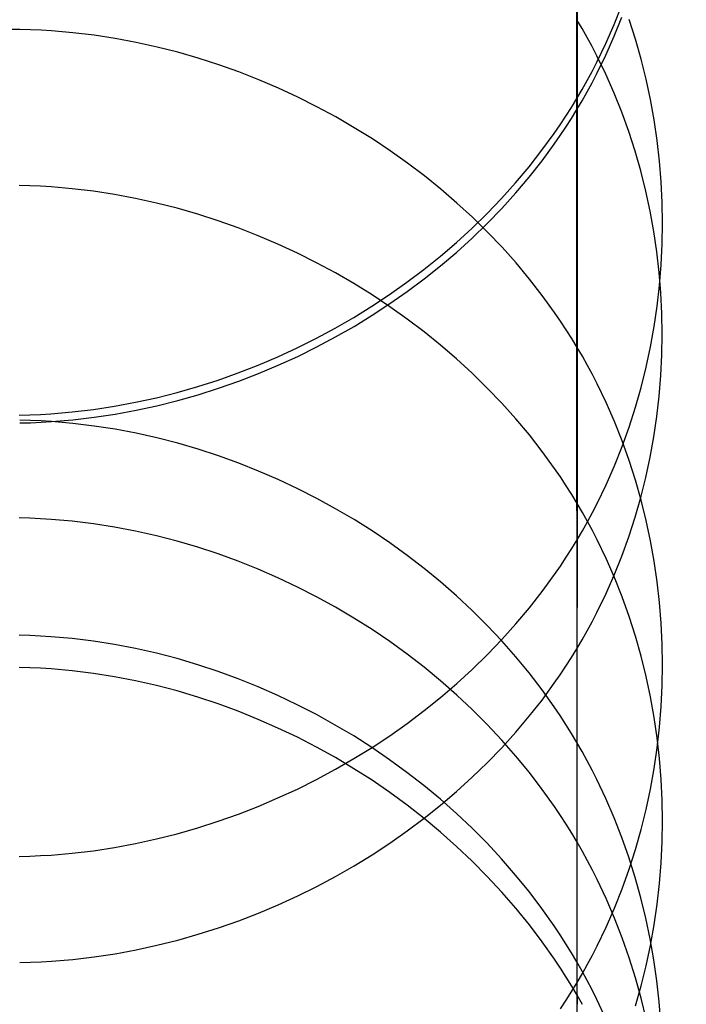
# Model space of a CAD drawing. Extents: x -383 to 1849, y -1185 to -529.
# Tile 414 of 656: x -295 to -279, y -699 to -676. Entities that reach past the tile are written whole.
import ezdxf

# ---------------------------------------------------------------- set-up
doc = ezdxf.new("R2010")
doc.units = 0
doc.layers.add('PREDEFINITO', color=7, linetype='CONTINUOUS')

msp = doc.modelspace()

# ---------------------------------------------------------------- linework, layer by layer
at = {"layer": 'PREDEFINITO'}
for p, q in [((-281.88, -597.37), (-281.876, -688.823, 342.157)), ((-281.881, -612.91), (-281.877, -703.456, 338.857)), ((-281.875, -684.975, 521.9), (-281.881, -642.401, 661.817)), ((-281.874, -699.458, 525.784), (-281.88, -656.764, 666.183)), ((-281.028, -676.591, 244.64), (-280.853, -676.15, 244.759)), ((-281.761, -676.682, 549.793), (-281.881, -676.479, 549.733)), ((-281.219, -677.025, 244.524), (-281.028, -676.591, 244.64)), ((-281.027, -676.858, 594.049), (-280.852, -676.422, 593.916)), ((-280.541, -676.923, 284.993), (-280.685, -676.472, 285.113)), ((-294.616, -676.703, 325.284), (-294.859, -676.7, 325.285)), ((-294.372, -676.709, 325.282), (-294.616, -676.703, 325.284)), ((-294.129, -676.72, 325.28), (-294.372, -676.709, 325.282)), ((-293.886, -676.735, 325.276), (-294.129, -676.72, 325.28)), ((-293.4, -676.777, 325.265), (-293.886, -676.735, 325.276)), ((-292.916, -676.835, 325.25), (-293.4, -676.777, 325.265)), ((-292.434, -676.909, 325.231), (-292.916, -676.835, 325.25)), ((-281.645, -676.887, 549.854), (-281.761, -676.682, 549.793)), ((-281.218, -677.288, 594.18), (-281.027, -676.858, 594.049)), ((-291.954, -676.999, 325.208), (-292.434, -676.909, 325.231)), ((-291.477, -677.105, 325.182), (-291.954, -676.999, 325.208)), ((-281.533, -677.095, 549.916), (-281.645, -676.887, 549.854)), ((-281.424, -677.452, 244.409), (-281.219, -677.025, 244.524)), ((-280.411, -677.379, 284.871), (-280.541, -676.923, 284.993)), ((-291.004, -677.225, 325.151), (-291.477, -677.105, 325.182)), ((-290.534, -677.361, 325.116), (-291.004, -677.225, 325.151)), ((-281.424, -677.304, 549.979), (-281.533, -677.095, 549.916)), ((-281.219, -677.728, 550.105), (-281.424, -677.304, 549.979)), ((-281.423, -677.712, 594.308), (-281.218, -677.288, 594.18)), ((-290.068, -677.511, 325.078), (-290.534, -677.361, 325.116)), ((-289.608, -677.675, 325.036), (-290.068, -677.511, 325.078)), ((-281.533, -677.663, 244.353), (-281.424, -677.452, 244.409)), ((-280.297, -677.839, 284.748), (-280.411, -677.379, 284.871)), ((-289.152, -677.854, 324.991), (-289.608, -677.675, 325.036)), ((-281.645, -677.872, 244.297), (-281.533, -677.663, 244.353)), ((-281.531, -677.92, 594.372), (-281.423, -677.712, 594.308)), ((-281.028, -678.159, 550.233), (-281.219, -677.728, 550.105)), ((-288.702, -678.046, 324.942), (-289.152, -677.854, 324.991)), ((-281.761, -678.079, 244.241), (-281.645, -677.872, 244.297)), ((-281.644, -678.127, 594.435), (-281.531, -677.92, 594.372)), ((-280.198, -678.303, 284.625), (-280.297, -677.839, 284.748)), ((-288.259, -678.252, 324.889), (-288.702, -678.046, 324.942)), ((-281.881, -678.284, 244.186), (-281.761, -678.079, 244.241)), ((-281.759, -678.332, 594.497), (-281.644, -678.127, 594.435)), ((-280.853, -678.596, 550.363), (-281.028, -678.159, 550.233)), ((-287.822, -678.472, 324.834), (-288.259, -678.252, 324.889)), ((-282.005, -678.487, 244.132), (-281.881, -678.284, 244.186)), ((-281.879, -678.535, 594.559), (-281.759, -678.332, 594.497)), ((-280.114, -678.77, 284.5), (-280.198, -678.303, 284.625)), ((-287.392, -678.704, 324.774), (-287.822, -678.472, 324.834)), ((-282.132, -678.687, 244.079), (-282.005, -678.487, 244.132)), ((-282.003, -678.736, 594.62), (-281.879, -678.535, 594.559)), ((-280.693, -679.039, 550.495), (-280.853, -678.596, 550.363)), ((-286.97, -678.949, 324.712), (-287.392, -678.704, 324.774)), ((-282.398, -679.082, 243.973), (-282.263, -678.886, 244.025)), ((-282.263, -678.886, 244.025), (-282.132, -678.687, 244.079)), ((-282.13, -678.935, 594.68), (-282.003, -678.736, 594.62)), ((-280.046, -679.24, 284.375), (-280.114, -678.77, 284.5)), ((-286.555, -679.207, 324.647), (-286.97, -678.949, 324.712)), ((-282.678, -679.467, 243.87), (-282.398, -679.082, 243.973)), ((-282.261, -679.131, 594.74), (-282.13, -678.935, 594.68)), ((-280.549, -679.487, 550.628), (-280.693, -679.039, 550.495)), ((-286.15, -679.477, 324.578), (-286.555, -679.207, 324.647)), ((-282.676, -679.707, 594.915), (-282.396, -679.325, 594.799)), ((-282.396, -679.325, 594.799), (-282.261, -679.131, 594.74)), ((-279.992, -679.712, 284.249), (-280.046, -679.24, 284.375)), ((-285.753, -679.758, 324.506), (-286.15, -679.477, 324.578)), ((-282.972, -679.843, 243.77), (-282.678, -679.467, 243.87)), ((-280.419, -679.94, 550.763), (-280.549, -679.487, 550.628)), ((-285.366, -680.052, 324.432), (-285.753, -679.758, 324.506)), ((-282.969, -680.08, 595.028), (-282.676, -679.707, 594.915)), ((-279.954, -680.185, 284.123), (-279.992, -679.712, 284.249)), ((-283.28, -680.21, 243.672), (-282.972, -679.843, 243.77)), ((-280.305, -680.398, 550.899), (-280.419, -679.94, 550.763)), ((-284.989, -680.357, 324.354), (-285.366, -680.052, 324.432)), ((-283.6, -680.567, 243.576), (-283.28, -680.21, 243.672)), ((-283.276, -680.443, 595.139), (-282.969, -680.08, 595.028)), ((-279.931, -680.66, 283.996), (-279.954, -680.185, 284.123)), ((-294.387, -680.277, 510.762), (-294.63, -680.271, 510.76)), ((-294.143, -680.288, 510.764), (-294.387, -680.277, 510.762)), ((-293.9, -680.303, 510.768), (-294.143, -680.288, 510.764)), ((-293.415, -680.345, 510.779), (-293.9, -680.303, 510.768)), ((-292.93, -680.403, 510.794), (-293.415, -680.345, 510.779)), ((-292.448, -680.478, 510.813), (-292.93, -680.403, 510.794)), ((-284.623, -680.673, 324.274), (-284.989, -680.357, 324.354)), ((-283.596, -680.796, 595.246), (-283.276, -680.443, 595.139)), ((-280.206, -680.859, 551.036), (-280.305, -680.398, 550.899)), ((-291.968, -680.568, 510.836), (-292.448, -680.478, 510.813)), ((-291.49, -680.673, 510.863), (-291.968, -680.568, 510.836)), ((-291.016, -680.793, 510.894), (-291.49, -680.673, 510.863)), ((-284.267, -681, 324.19), (-284.623, -680.673, 324.274)), ((-283.932, -680.914, 243.484), (-283.6, -680.567, 243.576)), ((-279.924, -681.135, 283.87), (-279.931, -680.66, 283.996)), ((-290.546, -680.929, 510.928), (-291.016, -680.793, 510.894)), ((-284.277, -681.25, 243.394), (-283.932, -680.914, 243.484)), ((-283.928, -681.139, 595.35), (-283.596, -680.796, 595.246)), ((-280.123, -681.323, 551.174), (-280.206, -680.859, 551.036)), ((-290.08, -681.079, 510.967), (-290.546, -680.929, 510.928)), ((-289.619, -681.243, 511.009), (-290.08, -681.079, 510.967)), ((-284.272, -681.473, 595.452), (-283.928, -681.139, 595.35)), ((-283.923, -681.337, 324.105), (-284.267, -681, 324.19)), ((-279.931, -681.61, 283.743), (-279.924, -681.135, 283.87)), ((-289.163, -681.422, 511.054), (-289.619, -681.243, 511.009)), ((-284.633, -681.576, 243.308), (-284.277, -681.25, 243.394)), ((-283.591, -681.685, 324.016), (-283.923, -681.337, 324.105)), ((-280.054, -681.79, 551.313), (-280.123, -681.323, 551.174)), ((-288.713, -681.614, 511.103), (-289.163, -681.422, 511.054)), ((-285, -681.89, 243.224), (-284.633, -681.576, 243.308)), ((-284.627, -681.795, 595.55), (-284.272, -681.473, 595.452)), ((-288.268, -681.82, 511.156), (-288.713, -681.614, 511.103)), ((-287.831, -682.04, 511.212), (-288.268, -681.82, 511.156)), ((-284.994, -682.107, 595.644), (-284.627, -681.795, 595.55)), ((-283.271, -682.043, 323.925), (-283.591, -681.685, 324.016)), ((-280.001, -682.259, 551.453), (-280.054, -681.79, 551.313)), ((-279.954, -682.084, 283.617), (-279.931, -681.61, 283.743)), ((-287.401, -682.272, 511.271), (-287.831, -682.04, 511.212)), ((-285.377, -682.194, 243.143), (-285, -681.89, 243.224)), ((-282.963, -682.411, 323.831), (-283.271, -682.043, 323.925)), ((-286.978, -682.517, 511.333), (-287.401, -682.272, 511.271)), ((-285.764, -682.486, 243.065), (-285.377, -682.194, 243.143)), ((-285.371, -682.407, 595.736), (-284.994, -682.107, 595.644)), ((-279.963, -682.729, 551.593), (-280.001, -682.259, 551.453)), ((-279.992, -682.558, 283.491), (-279.954, -682.084, 283.617)), ((-286.161, -682.767, 242.991), (-285.764, -682.486, 243.065)), ((-285.757, -682.697, 595.824), (-285.371, -682.407, 595.736)), ((-282.67, -682.788, 323.736), (-282.963, -682.411, 323.831)), ((-286.563, -682.775, 511.399), (-286.978, -682.517, 511.333)), ((-286.154, -682.975, 595.908), (-285.757, -682.697, 595.824)), ((-280.045, -683.029, 283.365), (-279.992, -682.558, 283.491)), ((-286.567, -683.035, 242.92), (-286.161, -682.767, 242.991)), ((-286.157, -683.044, 511.467), (-286.563, -682.775, 511.399)), ((-282.39, -683.175, 323.637), (-282.67, -682.788, 323.736)), ((-279.94, -683.201, 551.733), (-279.963, -682.729, 551.593)), ((-286.982, -683.292, 242.852), (-286.567, -683.035, 242.92)), ((-286.559, -683.241, 595.989), (-286.154, -682.975, 595.908)), ((-285.76, -683.326, 511.539), (-286.157, -683.044, 511.467)), ((-280.114, -683.499, 283.24), (-280.045, -683.029, 283.365)), ((-287.404, -683.536, 242.787), (-286.982, -683.292, 242.852)), ((-286.973, -683.494, 596.066), (-286.559, -683.241, 595.989)), ((-285.372, -683.62, 511.614), (-285.76, -683.326, 511.539)), ((-282.255, -683.372, 323.587), (-282.39, -683.175, 323.637)), ((-282.124, -683.57, 323.537), (-282.255, -683.372, 323.587)), ((-279.933, -683.673, 551.873), (-279.94, -683.201, 551.733)), ((-287.834, -683.767, 242.726), (-287.404, -683.536, 242.787)), ((-287.395, -683.736, 596.14), (-286.973, -683.494, 596.066)), ((-284.995, -683.925, 511.691), (-285.372, -683.62, 511.614)), ((-281.996, -683.772, 323.485), (-282.124, -683.57, 323.537)), ((-280.198, -683.966, 283.115), (-280.114, -683.499, 283.24)), ((-288.271, -683.985, 242.668), (-287.834, -683.767, 242.726)), ((-287.824, -683.965, 596.209), (-287.395, -683.736, 596.14)), ((-281.873, -683.975, 323.434), (-281.996, -683.772, 323.485)), ((-279.94, -684.145, 552.014), (-279.933, -683.673, 551.873)), ((-288.715, -684.19, 242.613), (-288.271, -683.985, 242.668)), ((-288.261, -684.181, 596.275), (-287.824, -683.965, 596.209)), ((-284.628, -684.241, 511.771), (-284.995, -683.925, 511.691)), ((-281.753, -684.18, 323.382), (-281.873, -683.975, 323.434)), ((-280.297, -684.43, 282.991), (-280.198, -683.966, 283.115)), ((-289.165, -684.381, 242.563), (-288.715, -684.19, 242.613)), ((-288.705, -684.384, 596.337), (-288.261, -684.181, 596.275)), ((-284.271, -684.568, 511.854), (-284.628, -684.241, 511.771)), ((-281.637, -684.388, 323.329), (-281.753, -684.18, 323.382)), ((-279.963, -684.617, 552.154), (-279.94, -684.145, 552.014)), ((-289.621, -684.559, 242.516), (-289.165, -684.381, 242.563)), ((-289.154, -684.573, 596.394), (-288.705, -684.384, 596.337)), ((-281.524, -684.597, 323.276), (-281.637, -684.388, 323.329)), ((-280.411, -684.89, 282.869), (-280.297, -684.43, 282.991)), ((-290.548, -684.872, 242.433), (-290.082, -684.723, 242.472)), ((-290.082, -684.723, 242.472), (-289.621, -684.559, 242.516)), ((-290.07, -684.911, 596.497), (-289.609, -684.749, 596.448)), ((-289.609, -684.749, 596.448), (-289.154, -684.573, 596.394)), ((-283.927, -684.905, 511.939), (-284.271, -684.568, 511.854)), ((-281.416, -684.809, 323.222), (-281.524, -684.597, 323.276)), ((-280.001, -685.088, 552.294), (-279.963, -684.617, 552.154)), ((-291.018, -685.006, 242.397), (-290.548, -684.872, 242.433)), ((-290.535, -685.059, 596.542), (-290.07, -684.911, 596.497)), ((-283.594, -685.253, 512.027), (-283.927, -684.905, 511.939)), ((-281.873, -687.544, 512.606), (-281.875, -684.975, 521.9)), ((-281.211, -685.237, 323.113), (-281.416, -684.809, 323.222)), ((-280.54, -685.346, 282.747), (-280.411, -684.89, 282.869)), ((-291.969, -685.231, 242.338), (-291.492, -685.126, 242.366)), ((-291.492, -685.126, 242.366), (-291.018, -685.006, 242.397)), ((-291.478, -685.31, 596.618), (-291.005, -685.192, 596.582)), ((-291.005, -685.192, 596.582), (-290.535, -685.059, 596.542)), ((-280.055, -685.557, 552.433), (-280.001, -685.088, 552.294)), ((-293.415, -685.451, 242.28), (-292.931, -685.394, 242.295)), ((-292.931, -685.394, 242.295), (-292.449, -685.32, 242.315)), ((-292.449, -685.32, 242.315), (-291.969, -685.231, 242.338)), ((-292.435, -685.503, 596.677), (-291.955, -685.414, 596.65)), ((-291.955, -685.414, 596.65), (-291.478, -685.31, 596.618)), ((-283.273, -685.611, 512.118), (-283.594, -685.253, 512.027)), ((-281.02, -685.672, 323.002), (-281.211, -685.237, 323.113)), ((-280.685, -685.798, 282.627), (-280.54, -685.346, 282.747)), ((-294.631, -685.524, 242.261), (-294.387, -685.518, 242.262)), ((-294.373, -685.647, 362.257), (-294.616, -685.641, 362.258)), ((-294.387, -685.518, 242.262), (-294.144, -685.508, 242.265)), ((-294.129, -685.658, 362.255), (-294.373, -685.647, 362.257)), ((-294.144, -685.508, 242.265), (-293.901, -685.493, 242.269)), ((-293.901, -685.493, 242.269), (-293.415, -685.451, 242.28)), ((-293.886, -685.674, 596.729), (-293.401, -685.633, 596.716)), ((-293.401, -685.633, 596.716), (-292.917, -685.575, 596.699)), ((-292.917, -685.575, 596.699), (-292.435, -685.503, 596.677)), ((-282.966, -685.979, 512.211), (-283.273, -685.611, 512.118)), ((-280.123, -686.024, 552.572), (-280.055, -685.557, 552.433)), ((-294.616, -685.705, 596.738), (-294.373, -685.699, 596.736)), ((-294.373, -685.699, 596.736), (-294.129, -685.688, 596.733)), ((-293.886, -685.673, 362.253), (-294.129, -685.658, 362.255)), ((-294.129, -685.688, 596.733), (-293.886, -685.674, 596.729)), ((-293.401, -685.715, 362.245), (-293.886, -685.673, 362.253)), ((-292.917, -685.774, 362.234), (-293.401, -685.715, 362.245)), ((-292.435, -685.849, 362.221), (-292.917, -685.774, 362.234)), ((-291.955, -685.94, 362.204), (-292.435, -685.849, 362.221)), ((-280.845, -686.113, 322.89), (-281.02, -685.672, 323.002)), ((-280.845, -686.244, 282.508), (-280.685, -685.798, 282.627)), ((-291.479, -686.046, 362.185), (-291.955, -685.94, 362.204)), ((-291.005, -686.168, 362.163), (-291.479, -686.046, 362.185)), ((-282.671, -686.357, 512.306), (-282.966, -685.979, 512.211)), ((-280.207, -686.488, 552.71), (-280.123, -686.024, 552.572)), ((-290.536, -686.305, 362.138), (-291.005, -686.168, 362.163)), ((-290.07, -686.457, 362.111), (-290.536, -686.305, 362.138)), ((-281.02, -686.684, 282.39), (-280.845, -686.244, 282.508)), ((-280.685, -686.561, 322.776), (-280.845, -686.113, 322.89)), ((-289.61, -686.623, 362.08), (-290.07, -686.457, 362.111)), ((-282.391, -686.744, 512.404), (-282.671, -686.357, 512.306)), ((-280.306, -686.949, 552.847), (-280.207, -686.488, 552.71)), ((-289.155, -686.804, 362.048), (-289.61, -686.623, 362.08)), ((-282.256, -686.94, 512.454), (-282.391, -686.744, 512.404)), ((-281.211, -687.117, 282.274), (-281.02, -686.684, 282.39)), ((-280.541, -687.013, 322.661), (-280.685, -686.561, 322.776)), ((-288.705, -686.999, 362.012), (-289.155, -686.804, 362.048)), ((-288.262, -687.208, 361.974), (-288.705, -686.999, 362.012)), ((-282.125, -687.139, 512.504), (-282.256, -686.94, 512.454)), ((-280.42, -687.406, 552.983), (-280.306, -686.949, 552.847)), ((-287.825, -687.43, 361.934), (-288.262, -687.208, 361.974)), ((-281.997, -687.341, 512.555), (-282.125, -687.139, 512.504)), ((-281.416, -687.544, 282.16), (-281.211, -687.117, 282.274)), ((-280.411, -687.471, 322.545), (-280.541, -687.013, 322.661)), ((-287.395, -687.665, 361.891), (-287.825, -687.43, 361.934)), ((-281.873, -687.544, 512.606), (-281.997, -687.341, 512.555)), ((-280.549, -687.859, 553.118), (-280.42, -687.406, 552.983)), ((-286.973, -687.913, 361.846), (-287.395, -687.665, 361.891)), ((-281.753, -687.75, 512.658), (-281.873, -687.544, 512.606)), ((-281.873, -689.872, 503.277), (-281.873, -687.544, 512.606)), ((-281.525, -687.755, 282.104), (-281.416, -687.544, 282.16)), ((-280.297, -687.932, 322.428), (-280.411, -687.471, 322.545)), ((-294.387, -687.883, 473.971), (-294.63, -687.876, 473.97)), ((-294.143, -687.894, 473.973), (-294.387, -687.883, 473.971)), ((-293.9, -687.909, 473.975), (-294.143, -687.894, 473.973)), ((-281.637, -687.957, 512.71), (-281.753, -687.75, 512.658)), ((-281.637, -687.964, 282.048), (-281.525, -687.755, 282.104)), ((-280.694, -688.308, 553.251), (-280.549, -687.859, 553.118)), ((-293.414, -687.952, 473.981), (-293.9, -687.909, 473.975)), ((-292.93, -688.011, 473.99), (-293.414, -687.952, 473.981)), ((-292.448, -688.087, 474.001), (-292.93, -688.011, 473.99)), ((-291.968, -688.179, 474.015), (-292.448, -688.087, 474.001)), ((-286.56, -688.174, 361.799), (-286.973, -687.913, 361.846)), ((-281.753, -688.171, 281.993), (-281.637, -687.964, 282.048)), ((-281.525, -688.167, 512.762), (-281.637, -687.957, 512.71)), ((-280.198, -688.398, 322.31), (-280.297, -687.932, 322.428)), ((-291.49, -688.287, 474.031), (-291.968, -688.179, 474.015)), ((-291.016, -688.41, 474.049), (-291.49, -688.287, 474.031)), ((-286.154, -688.448, 361.749), (-286.56, -688.174, 361.799)), ((-281.873, -688.375, 281.938), (-281.753, -688.171, 281.993)), ((-281.416, -688.378, 512.816), (-281.525, -688.167, 512.762)), ((-280.853, -688.751, 553.383), (-280.694, -688.308, 553.251)), ((-290.546, -688.548, 474.07), (-291.016, -688.41, 474.049)), ((-290.08, -688.701, 474.093), (-290.546, -688.548, 474.07)), ((-285.758, -688.733, 361.697), (-286.154, -688.448, 361.749)), ((-282.125, -688.778, 281.83), (-281.997, -688.578, 281.884)), ((-281.997, -688.578, 281.884), (-281.873, -688.375, 281.938)), ((-281.211, -688.807, 512.923), (-281.416, -688.378, 512.816)), ((-280.114, -688.866, 322.19), (-280.198, -688.398, 322.31)), ((-289.619, -688.869, 474.118), (-290.08, -688.701, 474.093)), ((-285.371, -689.031, 361.643), (-285.758, -688.733, 361.697)), ((-282.256, -688.977, 281.777), (-282.125, -688.778, 281.83)), ((-281.028, -689.188, 553.513), (-280.853, -688.751, 553.383)), ((-289.163, -689.051, 474.145), (-289.619, -688.869, 474.118)), ((-282.391, -689.173, 281.724), (-282.256, -688.977, 281.777)), ((-281.876, -688.823, 342.157), (-281.878, -691.036, 351.524)), ((-281.02, -689.242, 513.033), (-281.211, -688.807, 512.923)), ((-280.046, -689.337, 322.071), (-280.114, -688.866, 322.19)), ((-288.713, -689.248, 474.174), (-289.163, -689.051, 474.145)), ((-288.268, -689.458, 474.205), (-288.713, -689.248, 474.174)), ((-284.995, -689.34, 361.587), (-285.371, -689.031, 361.643)), ((-282.671, -689.558, 281.621), (-282.391, -689.173, 281.724)), ((-281.219, -689.619, 553.642), (-281.028, -689.188, 553.513)), ((-280.845, -689.684, 513.144), (-281.02, -689.242, 513.033)), ((-287.831, -689.682, 474.239), (-288.268, -689.458, 474.205)), ((-284.628, -689.661, 361.529), (-284.995, -689.34, 361.587)), ((-279.992, -689.81, 321.95), (-280.046, -689.337, 322.071)), ((-287.401, -689.919, 474.274), (-287.831, -689.682, 474.239)), ((-284.273, -689.992, 361.468), (-284.628, -689.661, 361.529)), ((-282.965, -689.934, 281.52), (-282.671, -689.558, 281.621)), ((-281.424, -690.043, 553.768), (-281.219, -689.619, 553.642)), ((-280.685, -690.132, 513.256), (-280.845, -689.684, 513.144)), ((-286.978, -690.169, 474.311), (-287.401, -689.919, 474.274)), ((-281.873, -691.943, 493.911), (-281.873, -689.872, 503.277)), ((-279.954, -690.285, 321.83), (-279.992, -689.81, 321.95)), ((-283.929, -690.335, 361.406), (-284.273, -689.992, 361.468)), ((-283.273, -690.301, 281.421), (-282.965, -689.934, 281.52)), ((-281.532, -690.252, 553.83), (-281.424, -690.043, 553.768)), ((-280.54, -690.585, 513.37), (-280.685, -690.132, 513.256)), ((-286.563, -690.432, 474.35), (-286.978, -690.169, 474.311)), ((-283.597, -690.688, 361.342), (-283.929, -690.335, 361.406)), ((-283.593, -690.658, 281.326), (-283.273, -690.301, 281.421)), ((-281.644, -690.459, 553.892), (-281.532, -690.252, 553.83)), ((-279.931, -690.761, 321.709), (-279.954, -690.285, 321.83)), ((-294.387, -690.569, 399.402), (-294.63, -690.562, 399.403)), ((-294.144, -690.579, 399.402), (-294.387, -690.569, 399.402)), ((-293.901, -690.594, 399.401), (-294.144, -690.579, 399.402)), ((-293.415, -690.637, 399.397), (-293.901, -690.594, 399.401)), ((-286.157, -690.707, 474.391), (-286.563, -690.432, 474.35)), ((-281.76, -690.665, 553.953), (-281.644, -690.459, 553.892)), ((-280.411, -691.042, 513.485), (-280.54, -690.585, 513.37)), ((-292.931, -690.697, 399.393), (-293.415, -690.637, 399.397)), ((-292.449, -690.773, 399.388), (-292.931, -690.697, 399.393)), ((-291.969, -690.865, 399.381), (-292.449, -690.773, 399.388)), ((-285.76, -690.995, 474.434), (-286.157, -690.707, 474.391)), ((-283.926, -691.004, 281.232), (-283.593, -690.658, 281.326)), ((-283.277, -691.051, 361.276), (-283.597, -690.688, 361.342)), ((-281.88, -690.868, 554.013), (-281.76, -690.665, 553.953)), ((-279.924, -691.238, 321.588), (-279.931, -690.761, 321.709)), ((-291.492, -690.973, 399.373), (-291.969, -690.865, 399.381)), ((-291.018, -691.096, 399.364), (-291.492, -690.973, 399.373)), ((-285.372, -691.294, 474.479), (-285.76, -690.995, 474.434)), ((-284.271, -691.341, 281.142), (-283.926, -691.004, 281.232)), ((-282.97, -691.424, 361.208), (-283.277, -691.051, 361.276)), ((-282.004, -691.069, 554.073), (-281.88, -690.868, 554.013)), ((-281.878, -691.036, 351.524), (-281.88, -693.013, 360.918)), ((-280.297, -691.504, 513.601), (-280.411, -691.042, 513.485)), ((-290.548, -691.235, 399.354), (-291.018, -691.096, 399.364)), ((-290.082, -691.389, 399.343), (-290.548, -691.235, 399.354)), ((-282.262, -691.465, 554.191), (-282.131, -691.268, 554.133)), ((-282.131, -691.268, 554.133), (-282.004, -691.069, 554.073)), ((-279.931, -691.714, 321.467), (-279.924, -691.238, 321.588)), ((-294.387, -691.304, 436.768), (-294.63, -691.297, 436.768)), ((-294.143, -691.315, 436.768), (-294.387, -691.304, 436.768)), ((-293.9, -691.331, 436.769), (-294.143, -691.315, 436.768)), ((-293.415, -691.374, 436.771), (-293.9, -691.331, 436.769)), ((-292.93, -691.434, 436.773), (-293.415, -691.374, 436.771)), ((-292.448, -691.511, 436.776), (-292.93, -691.434, 436.773)), ((-289.621, -691.558, 399.331), (-290.082, -691.389, 399.343)), ((-284.995, -691.606, 474.525), (-285.372, -691.294, 474.479)), ((-284.627, -691.667, 281.054), (-284.271, -691.341, 281.142)), ((-282.676, -691.808, 361.138), (-282.97, -691.424, 361.208)), ((-282.397, -691.66, 554.249), (-282.262, -691.465, 554.191)), ((-280.198, -691.97, 513.717), (-280.297, -691.504, 513.601)), ((-291.968, -691.603, 436.78), (-292.448, -691.511, 436.776)), ((-291.49, -691.712, 436.784), (-291.968, -691.603, 436.78)), ((-291.016, -691.836, 436.789), (-291.49, -691.712, 436.784)), ((-289.165, -691.741, 399.317), (-289.621, -691.558, 399.331)), ((-284.627, -691.928, 474.573), (-284.995, -691.606, 474.525)), ((-284.994, -691.982, 280.969), (-284.627, -691.667, 281.054)), ((-282.676, -692.042, 554.363), (-282.397, -691.66, 554.249)), ((-279.954, -692.19, 321.346), (-279.931, -691.714, 321.467)), ((-290.546, -691.976, 436.794), (-291.016, -691.836, 436.789)), ((-288.715, -691.939, 399.303), (-289.165, -691.741, 399.317)), ((-288.271, -692.15, 399.288), (-288.715, -691.939, 399.303)), ((-284.271, -692.262, 474.622), (-284.627, -691.928, 474.573)), ((-282.397, -692.2, 361.066), (-282.676, -691.808, 361.138)), ((-281.873, -693.753, 484.51), (-281.873, -691.943, 493.911)), ((-290.08, -692.131, 436.8), (-290.546, -691.976, 436.794)), ((-289.619, -692.301, 436.807), (-290.08, -692.131, 436.8)), ((-287.834, -692.375, 399.271), (-288.271, -692.15, 399.288)), ((-285.371, -692.285, 280.888), (-284.994, -691.982, 280.969)), ((-282.97, -692.415, 554.474), (-282.676, -692.042, 554.363)), ((-280.114, -692.439, 513.835), (-280.198, -691.97, 513.717)), ((-289.163, -692.485, 436.814), (-289.619, -692.301, 436.807)), ((-287.404, -692.614, 399.254), (-287.834, -692.375, 399.271)), ((-285.759, -692.578, 280.809), (-285.371, -692.285, 280.888)), ((-283.927, -692.606, 474.674), (-284.271, -692.262, 474.622)), ((-282.262, -692.4, 361.03), (-282.397, -692.2, 361.066)), ((-282.131, -692.602, 360.993), (-282.262, -692.4, 361.03)), ((-279.992, -692.665, 321.225), (-279.954, -692.19, 321.346)), ((-288.713, -692.683, 436.822), (-289.163, -692.485, 436.814)), ((-286.981, -692.865, 399.235), (-287.404, -692.614, 399.254)), ((-286.156, -692.859, 280.733), (-285.759, -692.578, 280.809)), ((-283.594, -692.961, 474.726), (-283.927, -692.606, 474.674)), ((-283.277, -692.779, 554.583), (-282.97, -692.415, 554.474)), ((-282.004, -692.806, 360.956), (-282.131, -692.602, 360.993)), ((-280.045, -692.91, 513.953), (-280.114, -692.439, 513.835)), ((-288.269, -692.895, 436.83), (-288.713, -692.683, 436.822)), ((-286.562, -693.127, 280.661), (-286.156, -692.859, 280.733)), ((-283.597, -693.133, 554.688), (-283.277, -692.779, 554.583)), ((-281.88, -693.013, 360.918), (-282.004, -692.806, 360.956)), ((-280.045, -693.138, 321.105), (-279.992, -692.665, 321.225)), ((-287.831, -693.122, 436.839), (-288.269, -692.895, 436.83)), ((-286.567, -693.13, 399.216), (-286.981, -692.865, 399.235)), ((-283.273, -693.327, 474.781), (-283.594, -692.961, 474.726)), ((-281.88, -693.013, 360.918), (-281.881, -694.697, 370.352)), ((-281.76, -693.221, 360.88), (-281.88, -693.013, 360.918)), ((-279.992, -693.384, 514.072), (-280.045, -692.91, 513.953)), ((-287.401, -693.361, 436.848), (-287.831, -693.122, 436.839)), ((-286.977, -693.384, 280.591), (-286.562, -693.127, 280.661)), ((-286.161, -693.407, 399.195), (-286.567, -693.13, 399.216)), ((-283.929, -693.477, 554.791), (-283.597, -693.133, 554.688)), ((-281.644, -693.432, 360.842), (-281.76, -693.221, 360.88)), ((-280.114, -693.61, 320.985), (-280.045, -693.138, 321.105)), ((-286.978, -693.614, 436.858), (-287.401, -693.361, 436.848)), ((-287.4, -693.628, 280.525), (-286.977, -693.384, 280.591)), ((-285.764, -693.697, 399.174), (-286.161, -693.407, 399.195)), ((-284.273, -693.81, 554.89), (-283.929, -693.477, 554.791)), ((-282.966, -693.702, 474.837), (-283.273, -693.327, 474.781)), ((-281.532, -693.645, 360.803), (-281.644, -693.432, 360.842)), ((-279.954, -693.859, 514.191), (-279.992, -693.384, 514.072)), ((-287.83, -693.86, 280.463), (-287.4, -693.628, 280.525)), ((-286.563, -693.879, 436.868), (-286.978, -693.614, 436.858)), ((-285.377, -693.998, 399.152), (-285.764, -693.697, 399.174)), ((-282.671, -694.087, 474.894), (-282.966, -693.702, 474.837)), ((-281.873, -695.298, 475.074), (-281.873, -693.753, 484.51)), ((-281.424, -693.86, 360.764), (-281.532, -693.645, 360.803)), ((-280.198, -694.078, 320.866), (-280.114, -693.61, 320.985)), ((-288.267, -694.078, 280.404), (-287.83, -693.86, 280.463)), ((-286.157, -694.158, 436.878), (-286.563, -693.879, 436.868)), ((-284.628, -694.133, 554.987), (-284.273, -693.81, 554.89)), ((-281.219, -694.295, 360.684), (-281.424, -693.86, 360.764)), ((-279.931, -694.336, 514.31), (-279.954, -693.859, 514.191)), ((-288.712, -694.283, 280.348), (-288.267, -694.078, 280.404)), ((-285.76, -694.448, 436.889), (-286.157, -694.158, 436.878)), ((-285, -694.312, 399.128), (-285.377, -693.998, 399.152)), ((-284.995, -694.445, 555.08), (-284.628, -694.133, 554.987)), ((-282.391, -694.482, 474.953), (-282.671, -694.087, 474.894)), ((-280.297, -694.544, 320.748), (-280.198, -694.078, 320.866)), ((-289.162, -694.475, 280.296), (-288.712, -694.283, 280.348)), ((-284.633, -694.636, 399.104), (-285, -694.312, 399.128)), ((-281.028, -694.737, 360.604), (-281.219, -694.295, 360.684)), ((-279.924, -694.813, 514.429), (-279.931, -694.336, 514.31)), ((-290.079, -694.816, 280.204), (-289.618, -694.653, 280.248)), ((-289.618, -694.653, 280.248), (-289.162, -694.475, 280.296)), ((-285.372, -694.751, 436.901), (-285.76, -694.448, 436.889)), ((-285.371, -694.746, 555.17), (-284.995, -694.445, 555.08)), ((-284.277, -694.973, 399.079), (-284.633, -694.636, 399.104)), ((-282.256, -694.682, 474.982), (-282.391, -694.482, 474.953)), ((-280.411, -695.005, 320.631), (-280.297, -694.544, 320.748)), ((-290.545, -694.966, 280.163), (-290.079, -694.816, 280.204)), ((-285.758, -695.036, 555.256), (-285.371, -694.746, 555.17)), ((-284.995, -695.065, 436.913), (-285.372, -694.751, 436.901)), ((-282.125, -694.885, 475.013), (-282.256, -694.682, 474.982)), ((-281.997, -695.091, 475.043), (-282.125, -694.885, 475.013)), ((-281.881, -694.697, 370.352), (-281.882, -696.086, 379.823)), ((-280.853, -695.186, 360.522), (-281.028, -694.737, 360.604)), ((-279.931, -695.29, 514.549), (-279.924, -694.813, 514.429)), ((-291.49, -695.221, 280.094), (-291.016, -695.101, 280.127)), ((-291.016, -695.101, 280.127), (-290.545, -694.966, 280.163)), ((-286.154, -695.314, 555.339), (-285.758, -695.036, 555.256)), ((-284.628, -695.391, 436.925), (-284.995, -695.065, 436.913)), ((-283.932, -695.32, 399.053), (-284.277, -694.973, 399.079)), ((-281.873, -695.298, 475.074), (-281.997, -695.091, 475.043)), ((-280.54, -695.463, 320.514), (-280.411, -695.005, 320.631)), ((-292.447, -695.415, 280.041), (-291.967, -695.326, 280.066)), ((-291.967, -695.326, 280.066), (-291.49, -695.221, 280.094)), ((-286.56, -695.581, 555.419), (-286.154, -695.314, 555.339)), ((-283.6, -695.677, 399.027), (-283.932, -695.32, 399.053)), ((-281.753, -695.508, 475.105), (-281.873, -695.298, 475.074)), ((-281.873, -696.575, 465.605), (-281.873, -695.298, 475.074)), ((-280.694, -695.641, 360.439), (-280.853, -695.186, 360.522)), ((-279.954, -695.766, 514.668), (-279.931, -695.29, 514.549)), ((-293.9, -695.589, 279.994), (-293.414, -695.547, 280.006)), ((-293.414, -695.547, 280.006), (-292.93, -695.489, 280.021)), ((-292.93, -695.489, 280.021), (-292.447, -695.415, 280.041)), ((-284.271, -695.728, 436.937), (-284.628, -695.391, 436.925)), ((-281.637, -695.719, 475.137), (-281.753, -695.508, 475.105)), ((-280.685, -695.915, 320.399), (-280.54, -695.463, 320.514)), ((-294.631, -695.62, 279.986), (-294.387, -695.614, 279.987)), ((-294.387, -695.614, 279.987), (-294.143, -695.603, 279.99)), ((-294.143, -695.603, 279.99), (-293.9, -695.589, 279.994)), ((-286.973, -695.835, 555.495), (-286.56, -695.581, 555.419)), ((-283.927, -696.076, 436.95), (-284.271, -695.728, 436.937)), ((-283.28, -696.046, 398.999), (-283.6, -695.677, 399.027)), ((-281.525, -695.933, 475.168), (-281.637, -695.719, 475.137)), ((-280.549, -696.101, 360.355), (-280.694, -695.641, 360.439)), ((-279.992, -696.241, 514.787), (-279.954, -695.766, 514.668)), ((-287.395, -696.077, 555.567), (-286.973, -695.835, 555.495)), ((-281.416, -696.149, 475.2), (-281.525, -695.933, 475.168)), ((-280.845, -696.363, 320.286), (-280.685, -695.915, 320.399)), ((-287.825, -696.306, 555.635), (-287.395, -696.077, 555.567)), ((-283.594, -696.435, 436.964), (-283.927, -696.076, 436.95)), ((-282.972, -696.424, 398.971), (-283.28, -696.046, 398.999)), ((-281.882, -696.086, 379.823), (-281.882, -697.194, 389.324)), ((-281.211, -696.586, 475.265), (-281.416, -696.149, 475.2)), ((-280.42, -696.566, 360.27), (-280.549, -696.101, 360.355)), ((-288.262, -696.522, 555.7), (-287.825, -696.306, 555.635)), ((-283.273, -696.804, 436.977), (-283.594, -696.435, 436.964)), ((-282.678, -696.812, 398.942), (-282.972, -696.424, 398.971)), ((-281.02, -696.804, 320.173), (-280.845, -696.363, 320.286)), ((-280.046, -696.715, 514.906), (-279.992, -696.241, 514.787)), ((-288.705, -696.725, 555.761), (-288.262, -696.522, 555.7)), ((-281.873, -697.584, 456.108), (-281.873, -696.575, 465.605)), ((-281.02, -697.03, 475.331), (-281.211, -696.586, 475.265)), ((-280.306, -697.035, 360.184), (-280.42, -696.566, 360.27)), ((-289.155, -696.915, 555.817), (-288.705, -696.725, 555.761)), ((-282.966, -697.183, 436.991), (-283.273, -696.804, 436.977)), ((-282.398, -697.21, 398.912), (-282.678, -696.812, 398.942)), ((-281.21, -697.239, 320.063), (-281.02, -696.804, 320.173)), ((-280.114, -697.187, 515.024), (-280.046, -696.715, 514.906)), ((-290.07, -697.253, 555.918), (-289.61, -697.091, 555.87)), ((-289.61, -697.091, 555.87), (-289.155, -696.915, 555.817)), ((-280.845, -697.48, 475.398), (-281.02, -697.03, 475.331)), ((-280.207, -697.508, 360.098), (-280.306, -697.035, 360.184)), ((-290.536, -697.401, 555.962), (-290.07, -697.253, 555.918)), ((-282.671, -697.572, 437.005), (-282.966, -697.183, 436.991)), ((-282.263, -697.413, 398.896), (-282.398, -697.21, 398.912)), ((-281.882, -697.194, 389.324), (-281.881, -698.034, 398.849)), ((-281.416, -697.668, 319.954), (-281.21, -697.239, 320.063)), ((-280.198, -697.656, 515.141), (-280.114, -697.187, 515.024)), ((-291.479, -697.653, 556.038), (-291.005, -697.534, 556.002)), ((-291.005, -697.534, 556.002), (-290.536, -697.401, 555.962)), ((-282.391, -697.971, 437.02), (-282.671, -697.572, 437.005)), ((-282.132, -697.618, 398.881), (-282.263, -697.413, 398.896)), ((-281.873, -698.324, 446.588), (-281.873, -697.584, 456.108)), ((-280.685, -697.937, 475.466), (-280.845, -697.48, 475.398)), ((-280.123, -697.985, 360.011), (-280.207, -697.508, 360.098)), ((-292.435, -697.845, 556.095), (-291.955, -697.757, 556.069)), ((-291.955, -697.757, 556.069), (-291.479, -697.653, 556.038)), ((-282.005, -697.825, 398.865), (-282.132, -697.618, 398.881)), ((-281.525, -697.879, 319.9), (-281.416, -697.668, 319.954)), ((-280.297, -698.121, 515.258), (-280.198, -697.656, 515.141)), ((-294.373, -698.041, 556.154), (-294.129, -698.031, 556.151)), ((-294.129, -698.031, 556.151), (-293.886, -698.017, 556.147)), ((-293.886, -698.017, 556.147), (-293.401, -697.975, 556.134)), ((-293.401, -697.975, 556.134), (-292.917, -697.918, 556.117)), ((-292.917, -697.918, 556.117), (-292.435, -697.845, 556.095)), ((-282.256, -698.174, 437.027), (-282.391, -697.971, 437.02)), ((-281.881, -698.034, 398.849), (-282.005, -697.825, 398.865)), ((-281.761, -698.245, 398.833), (-281.881, -698.034, 398.849)), ((-281.881, -698.034, 398.849), (-281.879, -698.615, 408.392)), ((-281.637, -698.089, 319.847), (-281.525, -697.879, 319.9)), ((-280.54, -698.399, 475.535), (-280.685, -697.937, 475.466)), ((-280.054, -698.464, 359.923), (-280.123, -697.985, 360.011)), ((-294.616, -698.048, 556.156), (-294.373, -698.041, 556.154)), ((-282.125, -698.379, 437.035), (-282.256, -698.174, 437.027)), ((-281.645, -698.459, 398.817), (-281.761, -698.245, 398.833)), ((-281.753, -698.296, 319.794), (-281.637, -698.089, 319.847)), ((-280.411, -698.583, 515.374), (-280.297, -698.121, 515.258)), ((-281.997, -698.586, 437.042), (-282.125, -698.379, 437.035)), ((-281.873, -698.501, 319.742), (-281.753, -698.296, 319.794)), ((-281.873, -698.796, 437.05), (-281.873, -698.324, 446.588)), ((-281.533, -698.675, 398.801), (-281.645, -698.459, 398.817)), ((-280.411, -698.866, 475.604), (-280.54, -698.399, 475.535)), ((-280.001, -698.945, 359.835), (-280.054, -698.464, 359.923)), ((-282.125, -698.906, 319.64), (-281.997, -698.705, 319.691)), ((-281.997, -698.705, 319.691), (-281.873, -698.501, 319.742)), ((-281.873, -698.796, 437.05), (-281.997, -698.586, 437.042)), ((-281.879, -698.615, 408.392), (-281.877, -698.938, 417.944)), ((-281.424, -698.892, 398.784), (-281.533, -698.675, 398.801)), ((-280.541, -699.041, 515.489), (-280.411, -698.583, 515.374)), ((-282.256, -699.105, 319.589), (-282.125, -698.906, 319.64)), ((-281.877, -698.938, 417.944), (-281.875, -699, 427.5)), ((-281.875, -699, 427.5), (-281.873, -698.796, 437.05)), ((-281.753, -699.007, 437.057), (-281.873, -698.796, 437.05)), ((-281.219, -699.333, 398.751), (-281.424, -698.892, 398.784)), ((-280.297, -699.337, 475.674), (-280.411, -698.866, 475.604)), ((-279.963, -699.428, 359.747), (-280.001, -698.945, 359.835))]:
    msp.add_line(p, q, dxfattribs=at)
at = {"layer": 'PREDEFINITO', "extrusion": (-0.956674, -0.29116, -0.00071712)}
msp.add_arc((515.518, 664.337, 442.246), 69.019, 180.01647, 359.98352, dxfattribs=at)
at = {"layer": 'PREDEFINITO', "extrusion": (0.956674, 0.29116, -0.00071712)}
msp.add_arc((-515.518, 663.662, -443.198), 69.019, 0.01648, 179.98353, dxfattribs=at)
at = {"layer": 'PREDEFINITO', "extrusion": (-0.955446, -0.295166, -0.000257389)}
msp.add_arc((513.522, 664.124, 455.281), 64.613, 180.00601, 359.99399, dxfattribs=at)
at = {"layer": 'PREDEFINITO', "extrusion": (0.955446, 0.295166, -0.000257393)}
msp.add_arc((-513.522, 663.876, -455.623), 64.613, 0.00601, 179.99399, dxfattribs=at)
at = {"layer": 'PREDEFINITO', "extrusion": (-0.954694, -0.297589, 4.67642e-16)}
msp.add_arc((512.529, 664.026, 461.13), 54.025, 180.0271, 359.9729, dxfattribs=at)
at = {"layer": 'PREDEFINITO', "extrusion": (0.954694, 0.297589, 1.55881e-16)}
msp.add_arc((-512.529, 663.974, -461.13), 54.025, 0.0271, 179.9729, dxfattribs=at)

doc.saveas('drawing.dxf')
